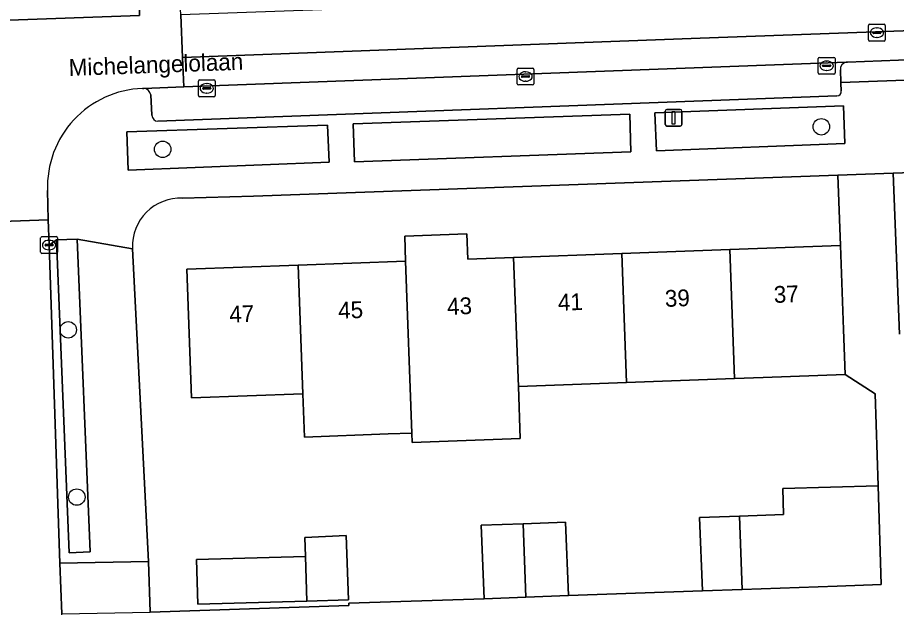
# Model space of a CAD drawing. Extents: x 160554 to 161248, y 385329 to 386506.
# Drawn here: x 160845.9 to 160898.3, y 386119.8 to 386154.9 of the extents above; entities that cross this region are included whole.
import ezdxf

# ---------------------------------------------------------------- set-up
doc = ezdxf.new("R2010")
doc.units = 0
for name, color, linetype in [('IMGEO_Boom', 7, 'Continuous'), ('IMGEO_Erf', 7, 'Continuous'), ('IMGEO_Groenvoorziening', 7, 'Continuous'), ('IMGEO_Haag', 7, 'Continuous'), ('IMGEO_Kolk', 7, 'Continuous'), ('IMGEO_Lichtmast', 7, 'Continuous'), ('IMGEO_Openbare_ruimte_label', 7, 'Continuous'), ('IMGEO_Pand', 7, 'Continuous'), ('IMGEO_Pand_nummerreeks', 7, 'Continuous'), ('IMGEO_Parkeervlak_open', 7, 'Continuous'), ('IMGEO_Rijbaan_lokaal_gesloten', 7, 'Continuous'), ('IMGEO_Rijbaan_lokaal_open', 7, 'Continuous'), ('IMGEO_Rioolput', 7, 'Continuous'), ('IMGEO_Voetpad_open', 7, 'Continuous')]:
    doc.layers.add(name, color=color, linetype=linetype)

msp = doc.modelspace()

# ---------------------------------------------------------------- linework, layer by layer
at = {"layer": 'IMGEO_Boom'}
for centre in [(160893.81, 386148.425), (160854.55, 386147.084), (160848.92, 386136.333), (160849.431, 386126.371)]:
    msp.add_circle(centre, 0.489, dxfattribs=at)
at = {"layer": 'IMGEO_Erf'}
for points in [[(160953.241, 386147.639), (160898.082, 386145.66), (160898.476, 386136.08)], [(160897.022, 386132.524), (160895.224, 386133.669), (160890.339, 386133.492), (160888.64, 386133.43), (160882.194, 386133.196), (160875.749, 386132.962), (160875.86, 386129.868), (160869.413, 386129.633), (160869.393, 386130.181), (160867.995, 386130.13), (160862.998, 386129.949), (160862.905, 386132.528), (160856.275, 386132.287), (160855.997, 386139.944), (160862.627, 386140.185), (160869.024, 386140.417), (160868.979, 386141.918), (160872.686, 386142.052), (160872.74, 386140.552), (160875.47, 386140.651), (160881.915, 386140.885), (160888.361, 386141.119), (160894.945, 386141.358), (160894.793, 386145.542), (160859.966, 386144.293), (160855.735, 386144.169)], [(160852.758, 386141.207), (160852.76, 386141.165), (160853.706, 386122.542), (160853.806, 386119.514), (160865.645, 386119.916), (160865.64, 386120.051), (160873.709, 386120.321), (160873.529, 386124.691), (160876.041, 386124.781), (160878.562, 386124.871), (160878.742, 386120.502), (160886.717, 386120.788), (160886.538, 386125.156), (160888.932, 386125.241), (160891.554, 386125.335), (160891.507, 386126.875), (160897.189, 386127.048), (160897.022, 386132.524)]]:
    msp.add_lwpolyline(points, dxfattribs=at)
msp.add_lwpolyline([(160865.632, 386120.252), (160863.133, 386120.182), (160856.64, 386120), (160856.565, 386122.646), (160863.059, 386122.828), (160863.025, 386123.974), (160865.488, 386124.085)], close=True, dxfattribs=at)
msp.add_arc((160855.588, 386141.339), 2.834, 87.0358, 182.6748, dxfattribs=at)
at = {"layer": 'IMGEO_Groenvoorziening'}
for points in [[(160895.211, 386147.429), (160895.128, 386149.664), (160883.883, 386149.255), (160883.985, 386146.987)], [(160882.464, 386146.944), (160882.403, 386149.179), (160865.903, 386148.598), (160865.987, 386146.341)], [(160864.478, 386146.314), (160864.382, 386148.531), (160852.41, 386148.13), (160852.491, 386145.852)], [(160850.227, 386123.104), (160849.446, 386141.735), (160848.216, 386141.688), (160848.973, 386123.051)]]:
    msp.add_lwpolyline(points, close=True, dxfattribs=at)
at = {"layer": 'IMGEO_Haag'}
msp.add_lwpolyline([(160850.227, 386123.104), (160849.446, 386141.735), (160848.216, 386141.688), (160848.973, 386123.051)], close=True, dxfattribs=at)
at = {"layer": 'IMGEO_Kolk'}
for p, q in [((160893.7, 386152.561), (160894.552, 386152.561)), ((160893.625, 386151.635), (160893.625, 386152.487)), ((160893.884, 386152.055), (160893.884, 386152.067)), ((160894.322, 386152.018), (160893.924, 386152.018)), ((160893.927, 386152.104), (160894.325, 386152.104)), ((160894.113, 386152.341), (160894.138, 386152.341)), ((160894.368, 386152.067), (160894.368, 386152.055)), ((160894.626, 386152.487), (160894.626, 386151.635)), ((160875.676, 386150.993), (160875.676, 386151.845)), ((160875.751, 386151.919), (160876.603, 386151.919)), ((160875.978, 386151.462), (160876.376, 386151.462)), ((160876.164, 386151.699), (160876.189, 386151.699)), ((160876.677, 386151.845), (160876.677, 386150.993)), ((160894.552, 386151.561), (160893.7, 386151.561)), ((160894.136, 386151.781), (160894.111, 386151.781)), ((160856.679, 386150.291), (160856.679, 386151.143)), ((160856.754, 386151.217), (160857.606, 386151.217)), ((160857.167, 386150.997), (160857.192, 386150.997)), ((160857.68, 386151.143), (160857.68, 386150.291)), ((160875.935, 386151.413), (160875.935, 386151.425)), ((160876.373, 386151.376), (160875.975, 386151.376)), ((160876.187, 386151.139), (160876.162, 386151.139)), ((160876.419, 386151.425), (160876.419, 386151.413)), ((160856.938, 386150.711), (160856.938, 386150.723)), ((160857.376, 386150.674), (160856.978, 386150.674)), ((160856.981, 386150.76), (160857.379, 386150.76)), ((160857.19, 386150.437), (160857.165, 386150.437)), ((160857.422, 386150.723), (160857.422, 386150.711)), ((160876.603, 386150.919), (160875.751, 386150.919)), ((160857.606, 386150.217), (160856.754, 386150.217)), ((160847.277, 386140.957), (160847.277, 386141.809)), ((160847.352, 386141.883), (160848.204, 386141.883)), ((160847.765, 386141.663), (160847.79, 386141.663)), ((160848.278, 386141.809), (160848.278, 386140.957)), ((160847.536, 386141.377), (160847.536, 386141.389)), ((160847.974, 386141.34), (160847.576, 386141.34)), ((160847.579, 386141.426), (160847.977, 386141.426)), ((160847.788, 386141.103), (160847.763, 386141.103)), ((160848.02, 386141.389), (160848.02, 386141.377)), ((160848.204, 386140.883), (160847.352, 386140.883))]:
    msp.add_line(p, q, dxfattribs=at)
for points in [[(160893.7, 386152.561), (160894.552, 386152.561)], [(160893.625, 386151.635), (160893.625, 386152.487)], [(160894.626, 386152.487), (160894.626, 386151.635)], [(160875.676, 386150.993), (160875.676, 386151.845)], [(160875.751, 386151.919), (160876.603, 386151.919)], [(160876.677, 386151.845), (160876.677, 386150.993)], [(160894.552, 386151.561), (160893.7, 386151.561)], [(160856.679, 386150.291), (160856.679, 386151.143)], [(160856.754, 386151.217), (160857.606, 386151.217)], [(160857.68, 386151.143), (160857.68, 386150.291)], [(160876.603, 386150.919), (160875.751, 386150.919)], [(160857.606, 386150.217), (160856.754, 386150.217)], [(160847.277, 386140.957), (160847.277, 386141.809)], [(160847.352, 386141.883), (160848.204, 386141.883)], [(160848.278, 386141.809), (160848.278, 386140.957)], [(160848.204, 386140.883), (160847.352, 386140.883)]]:
    msp.add_lwpolyline(points, dxfattribs=at)
for centre, radius, start, end in [((160893.702, 386152.485), 0.0765, 91.552, 178.448), ((160893.702, 386152.485), 0.0765, 91.552, 178.448), ((160894.55, 386152.485), 0.0765, 1.552, 88.448), ((160894.55, 386152.485), 0.0765, 1.552, 88.448), ((160893.924, 386152.064), 0.0403, 85.8775, 175.7526), ((160893.921, 386152.054), 0.0366, 178.938, 274.7102), ((160894.325, 386152.061), 0.043, 264.8664, 352.4533), ((160894.329, 386152.066), 0.0386, 1.7309, 96.639), ((160875.753, 386151.843), 0.0765, 91.552, 178.448), ((160875.753, 386151.843), 0.0765, 91.552, 178.448), ((160875.975, 386151.422), 0.0403, 85.8775, 175.7526), ((160876.38, 386151.424), 0.0386, 1.7309, 96.639), ((160876.601, 386151.843), 0.0765, 1.552, 88.448), ((160876.601, 386151.843), 0.0765, 1.552, 88.448), ((160893.702, 386151.637), 0.0765, 181.552, 268.448), ((160893.702, 386151.637), 0.0765, 181.552, 268.448), ((160894.55, 386151.637), 0.0765, 271.552, 358.448), ((160894.55, 386151.637), 0.0765, 271.552, 358.448), ((160856.756, 386151.141), 0.0765, 91.552, 178.448), ((160856.756, 386151.141), 0.0765, 91.552, 178.448), ((160857.604, 386151.141), 0.0765, 1.552, 88.448), ((160857.604, 386151.141), 0.0765, 1.552, 88.448), ((160875.753, 386150.995), 0.0765, 181.552, 268.448), ((160875.753, 386150.995), 0.0765, 181.552, 268.448), ((160875.972, 386151.412), 0.0366, 178.938, 274.7102), ((160876.376, 386151.419), 0.043, 264.8664, 352.4533), ((160876.601, 386150.995), 0.0765, 271.552, 358.448), ((160876.601, 386150.995), 0.0765, 271.552, 358.448), ((160856.978, 386150.72), 0.0403, 85.8775, 175.7526), ((160856.975, 386150.71), 0.0366, 178.938, 274.7102), ((160857.379, 386150.717), 0.043, 264.8664, 352.4533), ((160857.383, 386150.722), 0.0386, 1.7309, 96.639), ((160856.756, 386150.293), 0.0765, 181.552, 268.448), ((160856.756, 386150.293), 0.0765, 181.552, 268.448), ((160857.604, 386150.293), 0.0765, 271.552, 358.448), ((160857.604, 386150.293), 0.0765, 271.552, 358.448), ((160847.354, 386141.807), 0.0765, 91.552, 178.448), ((160847.354, 386141.807), 0.0765, 91.552, 178.448), ((160848.202, 386141.807), 0.0765, 1.552, 88.448), ((160848.202, 386141.807), 0.0765, 1.552, 88.448), ((160847.576, 386141.386), 0.0403, 85.8775, 175.7526), ((160847.573, 386141.376), 0.0366, 178.938, 274.7102), ((160847.977, 386141.383), 0.043, 264.8664, 352.4533), ((160847.981, 386141.388), 0.0386, 1.7309, 96.639), ((160847.354, 386140.959), 0.0765, 181.552, 268.448), ((160847.354, 386140.959), 0.0765, 181.552, 268.448), ((160848.202, 386140.959), 0.0765, 271.552, 358.448), ((160848.202, 386140.959), 0.0765, 271.552, 358.448)]:
    msp.add_arc(centre, radius, start, end, dxfattribs=at)
for centre, major_axis, ratio, start_param, end_param in [((160894.112, 386152.061), (-0.387, 0.002), 0.722429, 4.712389, 7.853982), ((160894.137, 386152.061), (-0.39, 0.002), 0.717154, 1.570796, 4.712389), ((160876.163, 386151.419), (-0.387, 0.002), 0.722429, 4.712389, 7.853982), ((160876.188, 386151.419), (-0.39, 0.002), 0.717154, 1.570796, 4.712389), ((160857.166, 386150.717), (-0.387, 0.002), 0.722429, 4.712389, 7.853982), ((160857.191, 386150.717), (-0.39, 0.002), 0.717154, 1.570796, 4.712389), ((160847.764, 386141.383), (-0.387, 0.002), 0.722429, 4.712389, 7.853982), ((160847.789, 386141.383), (-0.39, 0.002), 0.717154, 1.570796, 4.712389)]:
    msp.add_ellipse(centre, major_axis=major_axis, ratio=ratio, start_param=start_param, end_param=end_param, dxfattribs=at)
at = {"layer": 'IMGEO_Lichtmast'}
for p, q in [((160884.507, 386148.564), (160884.507, 386149.364)), ((160884.507, 386149.364), (160884.507, 386148.564)), ((160884.607, 386149.464), (160885.397, 386149.464)), ((160885.397, 386149.464), (160884.607, 386149.464)), ((160885.497, 386149.364), (160885.497, 386148.564)), ((160885.497, 386148.564), (160885.497, 386149.364)), ((160885.397, 386148.464), (160884.607, 386148.464)), ((160884.607, 386148.464), (160885.397, 386148.464))]:
    msp.add_line(p, q, dxfattribs=at)
msp.add_lwpolyline([(160884.927, 386149.339), (160885.077, 386149.339), (160885.077, 386148.589), (160884.927, 386148.589), (160884.927, 386149.339)], dxfattribs=at)
for centre, start, end in [((160884.607, 386149.364), 90, 180), ((160884.607, 386149.364), 90, 180), ((160885.397, 386149.364), 0, 90), ((160885.397, 386149.364), 360, 90), ((160884.607, 386148.564), 180, 270), ((160884.607, 386148.564), 180, 270), ((160885.397, 386148.564), 270, 0), ((160885.397, 386148.564), 270, 0)]:
    msp.add_arc(centre, 0.1, start, end, dxfattribs=at)
at = {"layer": 'IMGEO_Pand'}
for points in [[(160869.413, 386129.633), (160875.86, 386129.868), (160875.749, 386132.962), (160875.47, 386140.651), (160872.74, 386140.552), (160872.686, 386142.052), (160868.979, 386141.918), (160869.024, 386140.417), (160869.393, 386130.181)], [(160888.361, 386141.119), (160881.915, 386140.885), (160882.194, 386133.196), (160888.64, 386133.43)], [(160888.64, 386133.43), (160890.339, 386133.492), (160895.224, 386133.669), (160895.126, 386136.362), (160894.945, 386141.358), (160888.361, 386141.119)], [(160881.915, 386140.885), (160875.47, 386140.651), (160875.749, 386132.962), (160882.194, 386133.196)], [(160862.627, 386140.185), (160855.997, 386139.944), (160856.275, 386132.287), (160862.905, 386132.528)], [(160869.024, 386140.417), (160862.627, 386140.185), (160862.905, 386132.528), (160862.998, 386129.949), (160867.995, 386130.13), (160869.393, 386130.181)], [(160897.368, 386121.17), (160897.189, 386127.048), (160891.507, 386126.875), (160891.554, 386125.335), (160888.932, 386125.241), (160889.088, 386120.873), (160894.758, 386121.077)], [(160876.041, 386124.781), (160873.529, 386124.691), (160873.709, 386120.321), (160876.197, 386120.41)], [(160876.197, 386120.41), (160878.742, 386120.502), (160878.562, 386124.871), (160876.041, 386124.781)], [(160888.932, 386125.241), (160886.538, 386125.156), (160886.717, 386120.788), (160889.088, 386120.873)], [(160863.059, 386122.828), (160863.133, 386120.182), (160865.632, 386120.252), (160865.488, 386124.085), (160863.025, 386123.974)], [(160863.059, 386122.828), (160856.565, 386122.646), (160856.64, 386120), (160863.133, 386120.182)]]:
    msp.add_lwpolyline(points, close=True, dxfattribs=at)
at = {"layer": 'IMGEO_Parkeervlak_open'}
for points in [[(160895.292, 386152.266), (160855.809, 386150.8), (160853.417, 386150.711)], [(160894.978, 386151.067), (160894.945, 386151.823)], [(160895, 386150.565), (160894.98, 386151.025), (160894.978, 386151.067)], [(160853.837, 386150.328), (160853.899, 386149.112)], [(160854.268, 386148.757), (160894.735, 386150.26)]]:
    msp.add_lwpolyline(points, dxfattribs=at)
for centre, radius, start, end in [((160895.344, 386151.868), 0.402, 97.458, 186.3991), ((160853.397, 386150.267), 0.444, 7.89, 87.3863), ((160894.713, 386150.547), 0.288, 274.4691, 3.5593), ((160854.283, 386149.141), 0.385, 184.3805, 267.8351)]:
    msp.add_arc(centre, radius, start, end, dxfattribs=at)
at = {"layer": 'IMGEO_Rijbaan_lokaal_gesloten'}
msp.add_lwpolyline([(161019.987, 386158.535), (160930.562, 386155.29), (160886.579, 386153.705), (160855.734, 386152.543), (160855.809, 386150.8), (160895.292, 386152.266), (160895.368, 386152.269), (160899.431, 386152.426), (160934.148, 386153.66)], dxfattribs=at)
msp.add_lwpolyline([(160853.165, 386156.751), (160836.399, 386156.169), (160836.492, 386154.451), (160853.168, 386155.053)], close=True, dxfattribs=at)
at = {"layer": 'IMGEO_Rijbaan_lokaal_open'}
for points in [[(161020.049, 386161.035), (160930.544, 386157.837), (160886.438, 386156.212), (160855.623, 386155.101), (160855.734, 386152.543), (160886.579, 386153.705), (160930.562, 386155.29), (161019.987, 386158.535)], [(160855.734, 386152.543), (160855.623, 386155.101), (160855.532, 386156.837), (160853.165, 386156.751), (160853.168, 386155.053), (160836.492, 386154.451), (160836.399, 386156.169), (160833.979, 386156.036), (160834.064, 386154.328), (160834.176, 386151.782), (160834.283, 386150.031), (160835.242, 386150.074), (160836.823, 386150.146)], [(160853.345, 386150.708), (160853.417, 386150.711), (160855.809, 386150.8), (160855.734, 386152.543)], [(160842.655, 386143.834), (160842.745, 386142.706), (160847.727, 386142.88), (160847.687, 386144.624)]]:
    msp.add_lwpolyline(points, dxfattribs=at)
msp.add_lwpolyline([(160847.778, 386141.383), (160847.727, 386142.88), (160842.745, 386142.706), (160842.823, 386140.624), (160842.882, 386139.328), (160843.637, 386122.858), (160844.331, 386100.693), (160844.426, 386097.434), (160849.447, 386097.589), (160849.35, 386099.937), (160848.721, 386114.928), (160848.595, 386117.919), (160848.544, 386119.133), (160848.534, 386119.412), (160848.42, 386122.44)], close=True, dxfattribs=at)
msp.add_arc((160853.554, 386144.841), 5.871, 92.0388, 182.1167, dxfattribs=at)
at = {"layer": 'IMGEO_Rioolput'}
for p, q in [((160896.619, 386153.605), (160896.619, 386154.457)), ((160896.694, 386154.531), (160897.546, 386154.531)), ((160897.107, 386154.311), (160897.132, 386154.311)), ((160897.62, 386154.457), (160897.62, 386153.605)), ((160896.878, 386154.025), (160896.878, 386154.037)), ((160897.316, 386153.988), (160896.918, 386153.988)), ((160896.921, 386154.074), (160897.319, 386154.074)), ((160897.13, 386153.751), (160897.105, 386153.751)), ((160897.362, 386154.037), (160897.362, 386154.025)), ((160897.546, 386153.531), (160896.694, 386153.531))]:
    msp.add_line(p, q, dxfattribs=at)
for points in [[(160896.619, 386153.605), (160896.619, 386154.457)], [(160896.694, 386154.531), (160897.546, 386154.531)], [(160897.62, 386154.457), (160897.62, 386153.605)], [(160897.546, 386153.531), (160896.694, 386153.531)]]:
    msp.add_lwpolyline(points, dxfattribs=at)
for centre, radius, start, end in [((160896.696, 386154.455), 0.0765, 91.552, 178.448), ((160896.696, 386154.455), 0.0765, 91.552, 178.448), ((160897.323, 386154.036), 0.0386, 1.7309, 96.639), ((160897.544, 386154.455), 0.0765, 1.552, 88.448), ((160897.544, 386154.455), 0.0765, 1.552, 88.448), ((160896.696, 386153.607), 0.0765, 181.552, 268.448), ((160896.696, 386153.607), 0.0765, 181.552, 268.448), ((160896.918, 386154.034), 0.0403, 85.8775, 175.7526), ((160896.915, 386154.024), 0.0366, 178.938, 274.7102), ((160897.319, 386154.031), 0.043, 264.8664, 352.4533), ((160897.544, 386153.607), 0.0765, 271.552, 358.448), ((160897.544, 386153.607), 0.0765, 271.552, 358.448)]:
    msp.add_arc(centre, radius, start, end, dxfattribs=at)
for centre, major_axis, ratio, start_param, end_param in [((160897.106, 386154.031), (-0.387, 0.002), 0.722429, 4.712389, 7.853982), ((160897.131, 386154.031), (-0.39, 0.002), 0.717154, 1.570796, 4.712389)]:
    msp.add_ellipse(centre, major_axis=major_axis, ratio=ratio, start_param=start_param, end_param=end_param, dxfattribs=at)
at = {"layer": 'IMGEO_Voetpad_open'}
for points in [[(160894.945, 386151.823), (160894.978, 386151.067), (160899.905, 386151.25), (160899.869, 386152.015)], [(160899.431, 386152.426), (160895.368, 386152.269), (160895.292, 386152.266)], [(160899.93, 386150.711), (160899.905, 386151.25), (160894.978, 386151.067), (160894.98, 386151.025), (160895, 386150.565)], [(160853.417, 386150.711), (160853.345, 386150.708)], [(160853.899, 386149.112), (160853.837, 386150.328)], [(160894.735, 386150.26), (160854.268, 386148.757)], [(160855.735, 386144.169), (160859.966, 386144.293), (160894.793, 386145.542), (160898.082, 386145.66), (160953.241, 386147.639), (160954.908, 386147.699), (161029.422, 386150.372)], [(160898.476, 386136.08), (160898.082, 386145.66), (160894.793, 386145.542), (160894.945, 386141.358), (160895.126, 386136.362), (160895.224, 386133.669), (160897.022, 386132.524), (160897.189, 386127.048), (160897.368, 386121.17), (160894.758, 386121.077), (160889.088, 386120.873), (160886.717, 386120.788), (160878.742, 386120.502), (160876.197, 386120.41), (160873.709, 386120.321), (160865.64, 386120.051), (160865.645, 386119.916), (160853.806, 386119.514)], [(160847.687, 386144.624), (160847.727, 386142.88), (160847.778, 386141.383), (160848.216, 386141.688), (160849.446, 386141.735), (160852.76, 386141.165), (160852.758, 386141.207)]]:
    msp.add_lwpolyline(points, dxfattribs=at)
for points in [[(160883.985, 386146.987), (160883.883, 386149.255), (160895.128, 386149.664), (160895.211, 386147.429)], [(160882.464, 386146.944), (160865.987, 386146.341), (160865.903, 386148.598), (160882.403, 386149.179)], [(160864.478, 386146.314), (160852.491, 386145.852), (160852.41, 386148.13), (160864.382, 386148.531)], [(160852.76, 386141.165), (160849.446, 386141.735), (160850.227, 386123.104), (160848.973, 386123.051), (160848.216, 386141.688), (160847.778, 386141.383), (160848.42, 386122.44), (160853.706, 386122.542)], [(160848.42, 386122.44), (160848.534, 386119.412), (160853.806, 386119.514), (160853.706, 386122.542)]]:
    msp.add_lwpolyline(points, close=True, dxfattribs=at)
for centre, radius, start, end in [((160895.344, 386151.868), 0.402, 97.458, 186.3991), ((160853.554, 386144.841), 5.871, 92.0388, 182.1167), ((160853.397, 386150.267), 0.444, 7.89, 87.3863), ((160894.713, 386150.547), 0.288, 274.4691, 3.5593), ((160854.283, 386149.141), 0.385, 184.3805, 267.8351), ((160855.588, 386141.339), 2.834, 87.0358, 182.6748)]:
    msp.add_arc(centre, radius, start, end, dxfattribs=at)

# ---------------------------------------------------------------- texts
at = {"layer": 'IMGEO_Openbare_ruimte_label'}
msp.add_text('Michelangelolaan', height=1, rotation=2.0638, dxfattribs=at).set_placement((160848.966, 386151.45))
at = {"layer": 'IMGEO_Pand_nummerreeks'}
for s, rotation, p in [('37', 2.0792, (160890.993, 386137.933)), ('41', 2.0792, (160878.123, 386137.466)), ('39', 2.0792, (160884.501, 386137.697)), ('45', 2.0798, (160865.027, 386136.99)), ('43', 2.0792, (160871.519, 386137.226)), ('47', 2.0798, (160858.536, 386136.755))]:
    msp.add_text(s, height=1, rotation=rotation, dxfattribs=at).set_placement(p)

doc.saveas('drawing.dxf')
